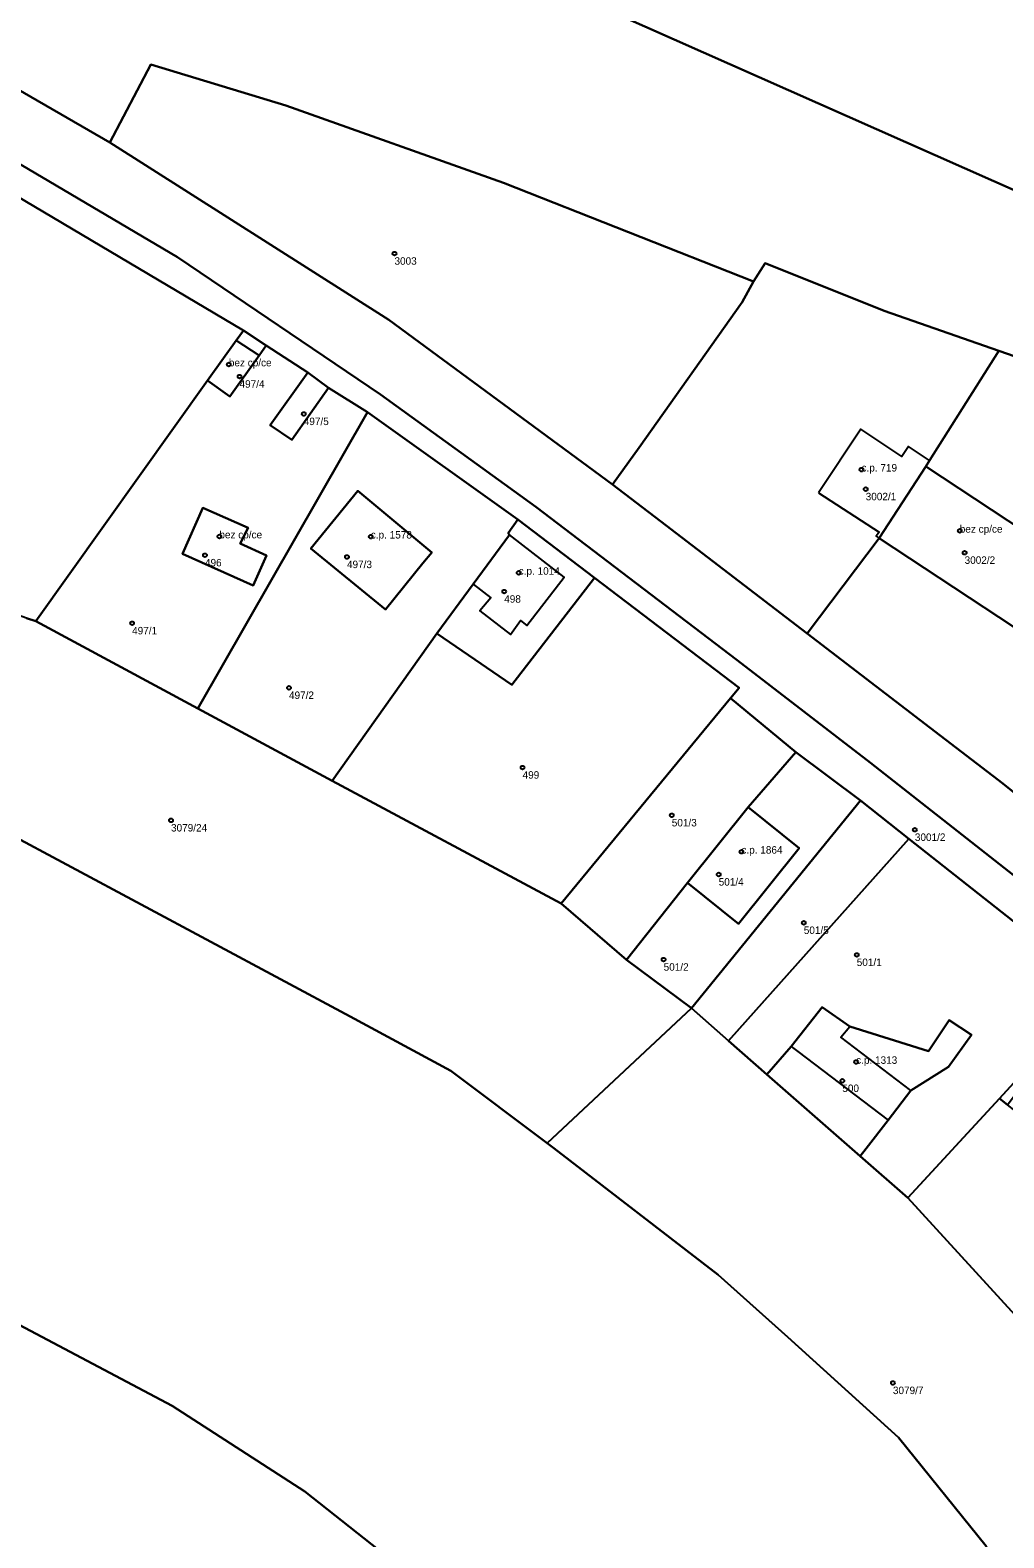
# Model space of a CAD drawing. Extents: x -878211 to -870363, y -1058464 to -1052522.
# Drawn here: x -873867.2 to -873736.9, y -1056620.3 to -1056418.5 of the extents above; entities that cross this region are included whole.
import ezdxf

# ---------------------------------------------------------------- set-up
doc = ezdxf.new("R2010")
doc.units = 0
for name, color, linetype in [('Definiční body', 7, 'Continuous'), ('Polygon budovy', 7, 'Continuous'), ('Polygon parcely', 7, 'Continuous')]:
    doc.layers.add(name, color=color, linetype=linetype)

msp = doc.modelspace()

# ---------------------------------------------------------------- linework, layer by layer
at = {"layer": 'Definiční body'}
for centre in [(-873818.47, -1056448.39994), (-873840.64, -1056463.23994), (-873839.21, -1056464.85994), (-873830.61, -1056469.85994), (-873755.95, -1056477.30994), (-873755.39, -1056479.91994), (-873742.8, -1056485.49994), (-873841.91, -1056486.25994), (-873821.64, -1056486.27994), (-873843.84, -1056488.76994), (-873824.83, -1056488.99994), (-873742.15, -1056488.42994), (-873801.84, -1056491.11994), (-873803.78, -1056493.62994), (-873853.59, -1056497.86994), (-873832.59, -1056506.50994), (-873801.32, -1056517.17994), (-873781.35, -1056523.56994), (-873848.38, -1056524.24994), (-873748.81, -1056525.50994), (-873772.03, -1056528.44994), (-873775.07, -1056531.48994), (-873763.68, -1056537.95994), (-873782.44, -1056542.87994), (-873756.59, -1056542.24994), (-873756.67, -1056556.57994), (-873758.52, -1056559.10994), (-873751.75, -1056599.53994)]:
    msp.add_circle(centre, 0.25, dxfattribs=at)
at = {"layer": 'Polygon budovy'}
for points in [[(-873839.67, -1056460.03), (-873843.48, -1056465.36), (-873840.5, -1056467.54), (-873836.59, -1056462.03)], [(-873761.7, -1056480.43), (-873753.61, -1056485.67), (-873753.97, -1056486.23), (-873753.59, -1056486.48), (-873747.34, -1056476.9), (-873746.83, -1056476.07), (-873749.66, -1056474.23), (-873750.55, -1056475.56), (-873756.05, -1056471.88)], [(-873747.34, -1056476.9), (-873753.59, -1056486.48), (-873731.57, -1056500.97), (-873731.21, -1056500.42), (-873725.64, -1056491.94), (-873725.3, -1056491.42)], [(-873829.68, -1056487.85), (-873819.65, -1056496.04), (-873814.66, -1056489.84), (-873813.45, -1056488.38), (-873823.38, -1056480.15)], [(-873846.86, -1056488.59), (-873837.38, -1056492.81), (-873835.58, -1056488.78), (-873839.14, -1056487.21), (-873838.07, -1056485.09), (-873844.12, -1056482.43)], [(-873807.95, -1056492.63), (-873805.58, -1056494.45), (-873807.05, -1056496.21), (-873802.95, -1056499.38), (-873801.59, -1056497.52), (-873800.75, -1056498.18), (-873795.77, -1056491.69), (-873803.07, -1056486.02)], [(-873779.26, -1056532.63), (-873772.44, -1056538.11), (-873764.29, -1056527.97), (-873771.14, -1056522.5)], [(-873765.36, -1056554.49), (-873764.46, -1056555.2), (-873752.39, -1056564.37), (-873749.35, -1056560.42), (-873758.74, -1056553.25), (-873757.51, -1056551.84), (-873761.23, -1056549.23)]]:
    msp.add_lwpolyline(points, close=True, dxfattribs=at)
at = {"layer": 'Polygon parcely'}
for points in [[(-873683.69, -1056462.88), (-873684.11, -1056459.4), (-873670.12, -1056463.26), (-873665.58, -1056461), (-873679.04, -1056433.29), (-873731.61, -1056382.35), (-873760.89, -1056369.67), (-873800.17, -1056355.68), (-873821.45, -1056349.25), (-873857.62, -1056344.81), (-873878.39, -1056340.05), (-873903.42, -1056335.85), (-873865.86, -1056379.66), (-873804.6, -1056409.27)], [(-873789.27, -1056479.31), (-873785.73, -1056474.33), (-873771.94, -1056454.92), (-873770.43, -1056452.12), (-873803.87, -1056438.95), (-873833, -1056428.56), (-873851.08, -1056423.11), (-873856.57, -1056433.51), (-873819.24, -1056457.28)], [(-873737.56, -1056461.41), (-873752.94, -1056456.06), (-873768.83, -1056449.68), (-873770.43, -1056452.12), (-873771.94, -1056454.92), (-873785.73, -1056474.33), (-873789.27, -1056479.31), (-873782.88, -1056484.2), (-873763.21, -1056499.26), (-873753.59, -1056486.48), (-873747.34, -1056476.9), (-873746.83, -1056476.07)], [(-873838.7, -1056458.67), (-873839.67, -1056460.03), (-873843.48, -1056465.36), (-873840.5, -1056467.54), (-873836.59, -1056462.03), (-873835.63, -1056460.68)], [(-873827.3, -1056466.35), (-873832.23, -1056473.33), (-873835.1, -1056471.36), (-873830.07, -1056464.31), (-873835.63, -1056460.68), (-873836.59, -1056462.03), (-873840.5, -1056467.54), (-873843.48, -1056465.36), (-873866.47, -1056497.57), (-873844.78, -1056509.27), (-873822.08, -1056469.64)], [(-873753.59, -1056486.48), (-873763.21, -1056499.26), (-873746.76, -1056511.85), (-873737.02, -1056519.33), (-873719.59, -1056533.37), (-873713.9, -1056525.79), (-873696.36, -1056502.26), (-873708.6, -1056493.01), (-873719.44, -1056486.01), (-873720.3, -1056487.3), (-873728.98, -1056481.81), (-873723.9, -1056474.07), (-873731.59, -1056468.97), (-873729.98, -1056464.04), (-873737.56, -1056461.41), (-873746.83, -1056476.07), (-873747.34, -1056476.9)], [(-873830.07, -1056464.31), (-873835.1, -1056471.36), (-873832.23, -1056473.33), (-873827.3, -1056466.35)], [(-873822.08, -1056469.64), (-873844.78, -1056509.27), (-873826.79, -1056518.94), (-873812.82, -1056499.22), (-873807.95, -1056492.63), (-873803.07, -1056486.02), (-873803.27, -1056485.8), (-873801.94, -1056483.99)], [(-873866.47, -1056497.57), (-873867.73, -1056497.18), (-873913.39, -1056481), (-873917.2, -1056492.27), (-873921, -1056504.08), (-873898.09, -1056513.59), (-873871.02, -1056525.51), (-873824.39, -1056550.48), (-873810.92, -1056557.78), (-873798.01, -1056567.46), (-873778.72, -1056549.39), (-873787.4, -1056542.91), (-873796.15, -1056535.38), (-873826.79, -1056518.94), (-873844.78, -1056509.27)], [(-873813.45, -1056488.38), (-873823.38, -1056480.15), (-873829.68, -1056487.85), (-873819.65, -1056496.04), (-873814.66, -1056489.84)], [(-873813.45, -1056488.38), (-873814.66, -1056489.84), (-873819.65, -1056496.04), (-873829.68, -1056487.85), (-873823.38, -1056480.15)], [(-873839.14, -1056487.21), (-873838.07, -1056485.09), (-873844.12, -1056482.43), (-873846.86, -1056488.59), (-873837.38, -1056492.81), (-873835.58, -1056488.78)], [(-873839.14, -1056487.21), (-873835.58, -1056488.78), (-873837.38, -1056492.81), (-873846.86, -1056488.59), (-873844.12, -1056482.43), (-873838.07, -1056485.09)], [(-873801.94, -1056483.99), (-873803.27, -1056485.8), (-873803.07, -1056486.02), (-873807.95, -1056492.63), (-873812.82, -1056499.22), (-873810.24, -1056500.99), (-873802.76, -1056506.13), (-873791.7, -1056491.79)], [(-873791.7, -1056491.79), (-873802.76, -1056506.13), (-873810.24, -1056500.99), (-873812.82, -1056499.22), (-873826.79, -1056518.94), (-873796.15, -1056535.38), (-873773.5, -1056507.91), (-873772.31, -1056506.52)], [(-873773.5, -1056507.91), (-873796.15, -1056535.38), (-873787.4, -1056542.91), (-873779.26, -1056532.63), (-873771.14, -1056522.5), (-873764.73, -1056515.12)], [(-873764.73, -1056515.12), (-873771.14, -1056522.5), (-873764.29, -1056527.97), (-873772.44, -1056538.11), (-873779.26, -1056532.63), (-873787.4, -1056542.91), (-873778.72, -1056549.39), (-873756.09, -1056521.59)], [(-873779.26, -1056532.63), (-873772.44, -1056538.11), (-873764.29, -1056527.97), (-873771.14, -1056522.5)], [(-873756.09, -1056521.59), (-873778.72, -1056549.39), (-873773.74, -1056553.76), (-873749.6, -1056526.72)], [(-873749.6, -1056526.72), (-873773.74, -1056553.76), (-873768.62, -1056558.24), (-873765.36, -1056554.49), (-873761.23, -1056549.23), (-873757.51, -1056551.84), (-873746.97, -1056555.13), (-873744.21, -1056550.98), (-873741.25, -1056552.95), (-873744.31, -1056557.21), (-873749.35, -1056560.42), (-873752.39, -1056564.37), (-873755.31, -1056568.15), (-873756.11, -1056569.19), (-873749.73, -1056574.78), (-873737.49, -1056561.45), (-873724.1, -1056546.86)], [(-873704.41, -1056559.99), (-873722.79, -1056545.44), (-873724.1, -1056546.86), (-873737.49, -1056561.45), (-873736.4, -1056562.31), (-873732.71, -1056557.36), (-873729.32, -1056560.1), (-873730.52, -1056561.62), (-873733.35, -1056564.71), (-873723.79, -1056573.65), (-873718.9, -1056568.87), (-873716.35, -1056571.44), (-873704.99, -1056560.54), (-873704.7, -1056560.29)], [(-873798.01, -1056567.46), (-873797.15, -1056568.11), (-873775.15, -1056585.06), (-873765.83, -1056593.42), (-873751, -1056606.85), (-873739.27, -1056621.37), (-873729.3, -1056635.09), (-873667.64, -1056713.94), (-873659.41, -1056704.24), (-873658.03, -1056699.98), (-873688.24, -1056665.81), (-873702.19, -1056646.07), (-873713.47, -1056627.67), (-873708.5, -1056624.24), (-873710.32, -1056621.58), (-873722.97, -1056605.97), (-873735.37, -1056590.45), (-873749.73, -1056574.78), (-873756.11, -1056569.19), (-873768.62, -1056558.24), (-873773.74, -1056553.76), (-873778.72, -1056549.39)], [(-873756.11, -1056569.19), (-873755.31, -1056568.15), (-873752.39, -1056564.37), (-873749.35, -1056560.42), (-873744.31, -1056557.21), (-873741.25, -1056552.95), (-873744.21, -1056550.98), (-873746.97, -1056555.13), (-873757.51, -1056551.84), (-873761.23, -1056549.23), (-873765.36, -1056554.49), (-873768.62, -1056558.24)], [(-873735.37, -1056590.45), (-873724.56, -1056579.6), (-873721.43, -1056576.47), (-873721.19, -1056576.23), (-873723.79, -1056573.65), (-873733.35, -1056564.71), (-873736.4, -1056562.31), (-873737.49, -1056561.45), (-873749.73, -1056574.78)]]:
    msp.add_lwpolyline(points, close=True, dxfattribs=at)
for points in [[(-874008.04, -1056345.96), (-873856.57, -1056433.51), (-873851.08, -1056423.11), (-873833, -1056428.56), (-873803.87, -1056438.95), (-873770.43, -1056452.12), (-873768.83, -1056449.68), (-873752.94, -1056456.06), (-873737.56, -1056461.41), (-873729.98, -1056464.04)], [(-873627.95, -1056628.41), (-873632.93, -1056616.39), (-873634.13, -1056615.63), (-873638.85, -1056612.17), (-873651.65, -1056600.79), (-873650.03, -1056598.69), (-873635.55, -1056611.42), (-873641.68, -1056602.65), (-873653.87, -1056592.2), (-873662.36, -1056584.9), (-873678.21, -1056568.85), (-873719.59, -1056533.37), (-873737.02, -1056519.33), (-873746.76, -1056511.85), (-873763.21, -1056499.26), (-873782.88, -1056484.2), (-873789.27, -1056479.31), (-873819.24, -1056457.28), (-873856.57, -1056433.51), (-874008.04, -1056345.96)], [(-873588.44, -1056493.95), (-873626.52, -1056471.77), (-873645.15, -1056476.04), (-873656.32, -1056470.99), (-873665.58, -1056461), (-873670.12, -1056463.26), (-873684.11, -1056459.4), (-873683.69, -1056462.88), (-873804.6, -1056409.27)], [(-873867.73, -1056497.18), (-873866.47, -1056497.57), (-873843.48, -1056465.36), (-873839.67, -1056460.03), (-873838.7, -1056458.67), (-873892.23, -1056426.99)], [(-873892.23, -1056426.99), (-873838.7, -1056458.67), (-873835.63, -1056460.68), (-873830.07, -1056464.31), (-873827.3, -1056466.35), (-873822.08, -1056469.64), (-873801.94, -1056483.99), (-873791.7, -1056491.79), (-873772.31, -1056506.52), (-873773.5, -1056507.91), (-873764.73, -1056515.12), (-873756.09, -1056521.59), (-873749.6, -1056526.72), (-873724.1, -1056546.86)], [(-873876.13, -1056432), (-873847.51, -1056448.88), (-873820.32, -1056467.26), (-873799.54, -1056482.3), (-873772.58, -1056502.79), (-873754.75, -1056516.54), (-873719.61, -1056544.18), (-873702.88, -1056558), (-873688.45, -1056571.51), (-873678.52, -1056581.97), (-873667.11, -1056595.36), (-873649.66, -1056617.36), (-873653.12, -1056619.6), (-873636.38, -1056640.57), (-873621.32, -1056660.66), (-873617.79, -1056665.35), (-873613.41, -1056671.16), (-873577.01, -1056717.52)], [(-873719.61, -1056544.18), (-873754.75, -1056516.54), (-873772.58, -1056502.79), (-873799.54, -1056482.3), (-873820.32, -1056467.26), (-873847.51, -1056448.88), (-873876.13, -1056432)], [(-873739.27, -1056621.37), (-873751, -1056606.85), (-873765.83, -1056593.42), (-873775.15, -1056585.06), (-873797.15, -1056568.11), (-873798.01, -1056567.46), (-873810.92, -1056557.78), (-873824.39, -1056550.48), (-873871.02, -1056525.51)], [(-873868.18, -1056627.06), (-873841.71, -1056644.24), (-873816.27, -1056667.72), (-873806.74, -1056678.46), (-873786.89, -1056704.71), (-873775.01, -1056728.44), (-873764, -1056724.7), (-873752.26, -1056724.58), (-873738.88, -1056724.91), (-873755.79, -1056695.72), (-873765.82, -1056679.47), (-873779.45, -1056662.26), (-873801.78, -1056638.39), (-873813.59, -1056627.39), (-873830.46, -1056614.05), (-873848.21, -1056602.58), (-873877.08, -1056587.35)], [(-873877.08, -1056587.35), (-873848.21, -1056602.58), (-873830.46, -1056614.05), (-873813.59, -1056627.39), (-873801.78, -1056638.39), (-873779.45, -1056662.26), (-873765.82, -1056679.47), (-873755.79, -1056695.72), (-873738.88, -1056724.91), (-873752.26, -1056724.58), (-873764, -1056724.7), (-873775.01, -1056728.44), (-873786.89, -1056704.71), (-873806.74, -1056678.46), (-873816.27, -1056667.72), (-873841.71, -1056644.24), (-873868.18, -1056627.06)]]:
    msp.add_lwpolyline(points, dxfattribs=at)

# ---------------------------------------------------------------- texts
at = {"layer": 'Definiční body'}
for s, p in [('3003', (-873818.47, -1056449.889)), ('bez cp/ce', (-873840.64, -1056463.49)), ('497/4', (-873839.21, -1056466.349)), ('497/5', (-873830.61, -1056471.349)), ('c.p. 719', (-873755.95, -1056477.56)), ('3002/1', (-873755.39, -1056481.409)), ('bez cp/ce', (-873742.8, -1056485.75)), ('bez cp/ce', (-873841.91, -1056486.51)), ('c.p. 1578', (-873821.64, -1056486.53)), ('496', (-873843.84, -1056490.259)), ('3002/2', (-873742.15, -1056489.919)), ('497/3', (-873824.83, -1056490.489)), ('c.p. 1014', (-873801.84, -1056491.37)), ('498', (-873803.78, -1056495.119)), ('497/1', (-873853.59, -1056499.359)), ('497/2', (-873832.59, -1056507.999)), ('499', (-873801.32, -1056518.669)), ('3079/24', (-873848.38, -1056525.739)), ('501/3', (-873781.35, -1056525.059)), ('3001/2', (-873748.81, -1056526.999)), ('c.p. 1864', (-873772.03, -1056528.7)), ('501/4', (-873775.07, -1056532.979)), ('501/5', (-873763.68, -1056539.449)), ('501/2', (-873782.44, -1056544.369)), ('501/1', (-873756.59, -1056543.739)), ('c.p. 1313', (-873756.67, -1056556.83)), ('500', (-873758.52, -1056560.599)), ('3079/7', (-873751.75, -1056601.029))]:
    msp.add_text(s, height=0.999996, dxfattribs=at).set_placement(p)

doc.saveas('drawing.dxf')
